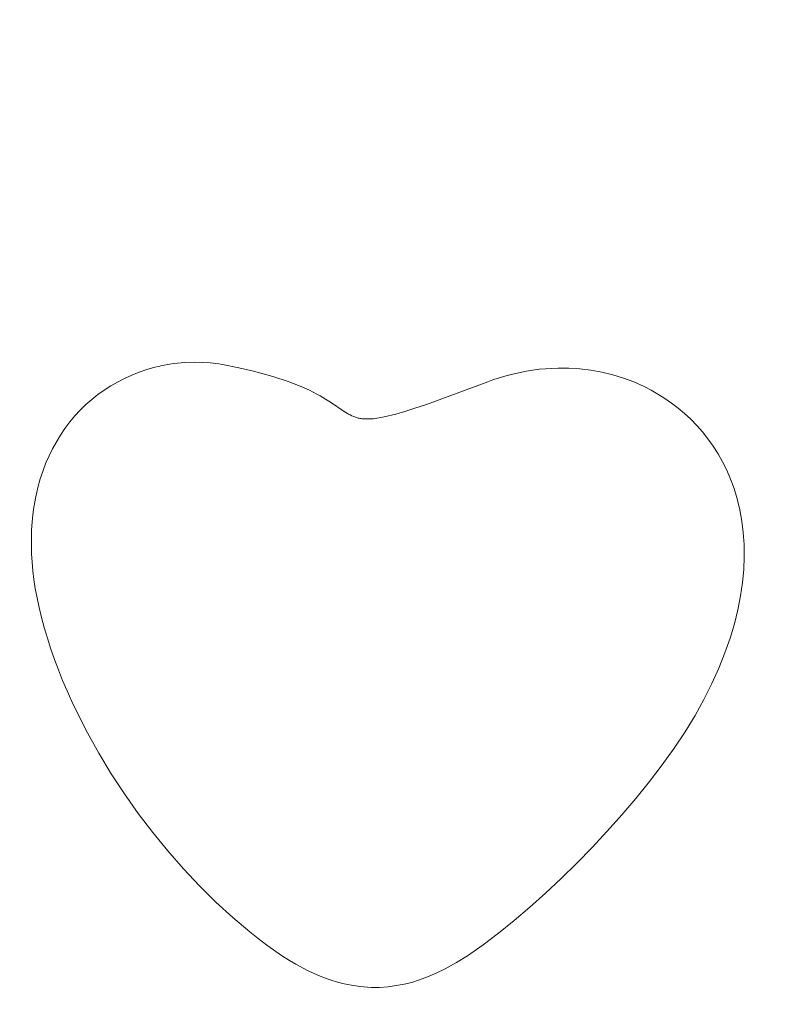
# Model space of a CAD drawing. Header units: millimetres. Extents: x -159 to 180, y -161 to 116.
# Tile 376 of 656: x -62.23 to -55.64, y 58.16 to 66.68. Entities that reach past the tile are written whole.
import ezdxf

# ---------------------------------------------------------------- set-up
doc = ezdxf.new("R2010")
doc.units = ezdxf.units.MM
doc.header["$MEASUREMENT"] = 0
doc.layers.add('Layer 1', color=7, linetype='Continuous')

msp = doc.modelspace()

# ---------------------------------------------------------------- linework, layer by layer
at = {"layer": 'Layer 1', "color": 18, "lineweight": 9}
for points, knots in [([(-158.5852, -104.074), (-158.5852, -104.074), (179.5952, -104.074), (179.5952, -104.074), (179.5952, -104.074), (179.5952, -104.074), (179.5952, 115.719), (179.5952, 115.719), (179.5952, 115.719), (179.5952, 115.719), (-158.5852, 115.719), (-158.5852, 115.719), (-158.5852, 115.719), (-158.5852, 115.719), (-158.5852, -104.074), (-158.5852, -104.074)], [0, 0, 0, 0, 0.2, 0.2, 0.2, 0.2, 0.4, 0.4, 0.4, 0.4, 0.6, 0.6, 0.6, 0.6, 1, 1, 1, 1]), ([(-53.028, 102.6565), (-53.028, 102.6565), (-53.028, 107.425), (-53.028, 107.425), (-53.028, 107.425), (-53.028, 107.425), (-57.7969, 107.425), (-57.7969, 107.425), (-57.7969, 107.425), (-57.7969, 107.425), (-57.7969, 110.425), (-57.7969, 110.425), (-57.7969, 110.425), (-57.7969, 110.425), (-65.7565, 110.425), (-65.7565, 110.425), (-65.7565, 110.425), (-65.7565, 110.425), (-65.7565, 107.425), (-65.7565, 107.425), (-65.7565, 107.425), (-65.7565, 107.425), (-73.4619, 107.425), (-73.4619, 107.425), (-73.4619, 107.425), (-73.4619, 107.425), (-73.4619, 110.425), (-73.4619, 110.425), (-73.4619, 110.425), (-73.4619, 110.425), (-81.4214, 110.425), (-81.4214, 110.425), (-81.4214, 110.425), (-81.4214, 110.425), (-81.4214, 107.425), (-81.4214, 107.425), (-81.4214, 107.425), (-81.4214, 107.425), (-89.1268, 107.425), (-89.1268, 107.425), (-89.1268, 107.425), (-89.1268, 107.425), (-89.1268, 110.425), (-89.1268, 110.425), (-89.1268, 110.425), (-89.1268, 110.425), (-97.0863, 110.425), (-97.0863, 110.425), (-97.0863, 110.425), (-97.0863, 110.425), (-97.0863, 107.425), (-97.0863, 107.425), (-97.0863, 107.425), (-97.0863, 107.425), (-104.7918, 107.425), (-104.7918, 107.425), (-104.7918, 107.425), (-104.7918, 107.425), (-104.7918, 110.425), (-104.7918, 110.425), (-104.7918, 110.425), (-104.7918, 110.425), (-112.7512, 110.425), (-112.7512, 110.425), (-112.7512, 110.425), (-112.7512, 110.425), (-112.7512, 107.425), (-112.7512, 107.425), (-112.7512, 107.425), (-112.7512, 107.425), (-120.4567, 107.425), (-120.4567, 107.425), (-120.4567, 107.425), (-120.4567, 107.425), (-120.4567, 110.425), (-120.4567, 110.425), (-120.4567, 110.425), (-120.4567, 110.425), (-128.4161, 110.425), (-128.4161, 110.425), (-128.4161, 110.425), (-128.4161, 110.425), (-128.4161, 107.425), (-128.4161, 107.425), (-128.4161, 107.425), (-128.4161, 107.425), (-136.1216, 107.425), (-136.1216, 107.425), (-136.1216, 107.425), (-136.1216, 107.425), (-136.1216, 110.425), (-136.1216, 110.425), (-136.1216, 110.425), (-136.1216, 110.425), (-144.0811, 110.425), (-144.0811, 110.425), (-144.0811, 110.425), (-144.0811, 110.425), (-144.0811, 107.425), (-144.0811, 107.425), (-144.0811, 107.425), (-144.0811, 107.425), (-148.85, 107.425), (-148.85, 107.425), (-148.85, 107.425), (-148.85, 107.425), (-148.85, 102.6565), (-148.85, 102.6565), (-148.85, 102.6565), (-148.85, 102.6565), (-151.85, 102.6565), (-151.85, 102.6565), (-151.85, 102.6565), (-151.85, 102.6565), (-151.85, 94.6965), (-151.85, 94.6965), (-151.85, 94.6965), (-151.85, 94.6965), (-148.85, 94.6965), (-148.85, 94.6965), (-148.85, 94.6965), (-148.85, 94.6965), (-148.85, 86.9914), (-148.85, 86.9914), (-148.85, 86.9914), (-148.85, 86.9914), (-151.85, 86.9914), (-151.85, 86.9914), (-151.85, 86.9914), (-151.85, 86.9914), (-151.85, 79.0315), (-151.85, 79.0315), (-151.85, 79.0315), (-151.85, 79.0315), (-148.85, 79.0315), (-148.85, 79.0315), (-148.85, 79.0315), (-148.85, 79.0315), (-148.85, 71.3264), (-148.85, 71.3264), (-148.85, 71.3264), (-148.85, 71.3264), (-151.85, 71.3264), (-151.85, 71.3264), (-151.85, 71.3264), (-151.85, 71.3264), (-151.85, 63.3664), (-151.85, 63.3664), (-151.85, 63.3664), (-151.85, 63.3664), (-148.85, 63.3664), (-148.85, 63.3664), (-148.85, 63.3664), (-148.85, 63.3664), (-148.85, 55.6614), (-148.85, 55.6614), (-148.85, 55.6614), (-148.85, 55.6614), (-151.85, 55.6614), (-151.85, 55.6614), (-151.85, 55.6614), (-151.85, 55.6614), (-151.85, 47.7024), (-151.85, 47.7024), (-151.85, 47.7024), (-151.85, 47.7024), (-148.85, 47.7024), (-148.85, 47.7024), (-148.85, 47.7024), (-148.85, 47.7024), (-148.85, 39.9963), (-148.85, 39.9963), (-148.85, 39.9963), (-148.85, 39.9963), (-151.85, 39.9963), (-151.85, 39.9963), (-151.85, 39.9963), (-151.85, 39.9963), (-151.85, 32.0364), (-151.85, 32.0364), (-151.85, 32.0364), (-151.85, 32.0364), (-148.85, 32.0364), (-148.85, 32.0364), (-148.85, 32.0364), (-148.85, 32.0364), (-148.85, 24.3313), (-148.85, 24.3313), (-148.85, 24.3313), (-148.85, 24.3313), (-151.85, 24.3313), (-151.85, 24.3313), (-151.85, 24.3313), (-151.85, 24.3313), (-151.85, 16.3723), (-151.85, 16.3723), (-151.85, 16.3723), (-151.85, 16.3723), (-148.85, 16.3723), (-148.85, 16.3723), (-148.85, 16.3723), (-148.85, 16.3723), (-148.85, 11.6028), (-148.85, 11.6028), (-148.85, 11.6028), (-148.85, 11.6028), (-144.0811, 11.6028), (-144.0811, 11.6028), (-144.0811, 11.6028), (-144.0811, 11.6028), (-144.0811, 8.6028), (-144.0811, 8.6028), (-144.0811, 8.6028), (-144.0811, 8.6028), (-136.1216, 8.6028), (-136.1216, 8.6028), (-136.1216, 8.6028), (-136.1216, 8.6028), (-136.1216, 11.6028), (-136.1216, 11.6028), (-136.1216, 11.6028), (-136.1216, 11.6028), (-128.4161, 11.6028), (-128.4161, 11.6028), (-128.4161, 11.6028), (-128.4161, 11.6028), (-128.4161, 8.6028), (-128.4161, 8.6028), (-128.4161, 8.6028), (-128.4161, 8.6028), (-120.4567, 8.6028), (-120.4567, 8.6028), (-120.4567, 8.6028), (-120.4567, 8.6028), (-120.4567, 11.6028), (-120.4567, 11.6028), (-120.4567, 11.6028), (-120.4567, 11.6028), (-112.7512, 11.6028), (-112.7512, 11.6028), (-112.7512, 11.6028), (-112.7512, 11.6028), (-112.7512, 8.6028), (-112.7512, 8.6028), (-112.7512, 8.6028), (-112.7512, 8.6028), (-104.7918, 8.6028), (-104.7918, 8.6028), (-104.7918, 8.6028), (-104.7918, 8.6028), (-104.7918, 11.6028), (-104.7918, 11.6028), (-104.7918, 11.6028), (-104.7918, 11.6028), (-97.0863, 11.6028), (-97.0863, 11.6028), (-97.0863, 11.6028), (-97.0863, 11.6028), (-97.0863, 8.6028), (-97.0863, 8.6028), (-97.0863, 8.6028), (-97.0863, 8.6028), (-89.1268, 8.6028), (-89.1268, 8.6028), (-89.1268, 8.6028), (-89.1268, 8.6028), (-89.1268, 11.6028), (-89.1268, 11.6028), (-89.1268, 11.6028), (-89.1268, 11.6028), (-81.4214, 11.6028), (-81.4214, 11.6028), (-81.4214, 11.6028), (-81.4214, 11.6028), (-81.4214, 8.6028), (-81.4214, 8.6028), (-81.4214, 8.6028), (-81.4214, 8.6028), (-73.4619, 8.6028), (-73.4619, 8.6028), (-73.4619, 8.6028), (-73.4619, 8.6028), (-73.4619, 11.6028), (-73.4619, 11.6028), (-73.4619, 11.6028), (-73.4619, 11.6028), (-65.7565, 11.6028), (-65.7565, 11.6028), (-65.7565, 11.6028), (-65.7565, 11.6028), (-65.7565, 8.6028), (-65.7565, 8.6028), (-65.7565, 8.6028), (-65.7565, 8.6028), (-57.7969, 8.6028), (-57.7969, 8.6028), (-57.7969, 8.6028), (-57.7969, 8.6028), (-57.7969, 11.6028), (-57.7969, 11.6028), (-57.7969, 11.6028), (-57.7969, 11.6028), (-53.028, 11.6028), (-53.028, 11.6028), (-53.028, 11.6028), (-53.028, 11.6028), (-53.028, 16.3723), (-53.028, 16.3723), (-53.028, 16.3723), (-53.028, 16.3723), (-50.028, 16.3723), (-50.028, 16.3723), (-50.028, 16.3723), (-50.028, 16.3723), (-50.028, 24.3313), (-50.028, 24.3313), (-50.028, 24.3313), (-50.028, 24.3313), (-53.028, 24.3313), (-53.028, 24.3313), (-53.028, 24.3313), (-53.028, 24.3313), (-53.028, 32.0364), (-53.028, 32.0364), (-53.028, 32.0364), (-53.028, 32.0364), (-50.028, 32.0364), (-50.028, 32.0364), (-50.028, 32.0364), (-50.028, 32.0364), (-50.028, 39.9963), (-50.028, 39.9963), (-50.028, 39.9963), (-50.028, 39.9963), (-53.028, 39.9963), (-53.028, 39.9963), (-53.028, 39.9963), (-53.028, 39.9963), (-53.028, 47.7024), (-53.028, 47.7024), (-53.028, 47.7024), (-53.028, 47.7024), (-50.028, 47.7024), (-50.028, 47.7024), (-50.028, 47.7024), (-50.028, 47.7024), (-50.028, 55.6614), (-50.028, 55.6614), (-50.028, 55.6614), (-50.028, 55.6614), (-53.028, 55.6614), (-53.028, 55.6614), (-53.028, 55.6614), (-53.028, 55.6614), (-53.028, 63.3664), (-53.028, 63.3664), (-53.028, 63.3664), (-53.028, 63.3664), (-50.028, 63.3664), (-50.028, 63.3664), (-50.028, 63.3664), (-50.028, 63.3664), (-50.028, 71.3264), (-50.028, 71.3264), (-50.028, 71.3264), (-50.028, 71.3264), (-53.028, 71.3264), (-53.028, 71.3264), (-53.028, 71.3264), (-53.028, 71.3264), (-53.028, 79.0315), (-53.028, 79.0315), (-53.028, 79.0315), (-53.028, 79.0315), (-50.028, 79.0315), (-50.028, 79.0315), (-50.028, 79.0315), (-50.028, 79.0315), (-50.028, 86.9914), (-50.028, 86.9914), (-50.028, 86.9914), (-50.028, 86.9914), (-53.028, 86.9914), (-53.028, 86.9914), (-53.028, 86.9914), (-53.028, 86.9914), (-53.028, 94.6965), (-53.028, 94.6965), (-53.028, 94.6965), (-53.028, 94.6965), (-50.028, 94.6965), (-50.028, 94.6965), (-50.028, 94.6965), (-50.028, 94.6965), (-50.028, 102.6565), (-50.028, 102.6565), (-50.028, 102.6565), (-50.028, 102.6565), (-53.028, 102.6565), (-53.028, 102.6565)], [0, 0, 0, 0, 0.009901, 0.009901, 0.009901, 0.009901, 0.019802, 0.019802, 0.019802, 0.019802, 0.029703, 0.029703, 0.029703, 0.029703, 0.039604, 0.039604, 0.039604, 0.039604, 0.049505, 0.049505, 0.049505, 0.049505, 0.059406, 0.059406, 0.059406, 0.059406, 0.069307, 0.069307, 0.069307, 0.069307, 0.079208, 0.079208, 0.079208, 0.079208, 0.089109, 0.089109, 0.089109, 0.089109, 0.09901, 0.09901, 0.09901, 0.09901, 0.108911, 0.108911, 0.108911, 0.108911, 0.118812, 0.118812, 0.118812, 0.118812, 0.128713, 0.128713, 0.128713, 0.128713, 0.138614, 0.138614, 0.138614, 0.138614, 0.148515, 0.148515, 0.148515, 0.148515, 0.158416, 0.158416, 0.158416, 0.158416, 0.168317, 0.168317, 0.168317, 0.168317, 0.178218, 0.178218, 0.178218, 0.178218, 0.188119, 0.188119, 0.188119, 0.188119, 0.19802, 0.19802, 0.19802, 0.19802, 0.207921, 0.207921, 0.207921, 0.207921, 0.217822, 0.217822, 0.217822, 0.217822, 0.227723, 0.227723, 0.227723, 0.227723, 0.237624, 0.237624, 0.237624, 0.237624, 0.247525, 0.247525, 0.247525, 0.247525, 0.257426, 0.257426, 0.257426, 0.257426, 0.267327, 0.267327, 0.267327, 0.267327, 0.277228, 0.277228, 0.277228, 0.277228, 0.287129, 0.287129, 0.287129, 0.287129, 0.29703, 0.29703, 0.29703, 0.29703, 0.306931, 0.306931, 0.306931, 0.306931, 0.316832, 0.316832, 0.316832, 0.316832, 0.326733, 0.326733, 0.326733, 0.326733, 0.336634, 0.336634, 0.336634, 0.336634, 0.346535, 0.346535, 0.346535, 0.346535, 0.356436, 0.356436, 0.356436, 0.356436, 0.366337, 0.366337, 0.366337, 0.366337, 0.376238, 0.376238, 0.376238, 0.376238, 0.386139, 0.386139, 0.386139, 0.386139, 0.39604, 0.39604, 0.39604, 0.39604, 0.405941, 0.405941, 0.405941, 0.405941, 0.415842, 0.415842, 0.415842, 0.415842, 0.425743, 0.425743, 0.425743, 0.425743, 0.435644, 0.435644, 0.435644, 0.435644, 0.445545, 0.445545, 0.445545, 0.445545, 0.455446, 0.455446, 0.455446, 0.455446, 0.465347, 0.465347, 0.465347, 0.465347, 0.475248, 0.475248, 0.475248, 0.475248, 0.485149, 0.485149, 0.485149, 0.485149, 0.49505, 0.49505, 0.49505, 0.49505, 0.50495, 0.50495, 0.50495, 0.50495, 0.514851, 0.514851, 0.514851, 0.514851, 0.524752, 0.524752, 0.524752, 0.524752, 0.534653, 0.534653, 0.534653, 0.534653, 0.544554, 0.544554, 0.544554, 0.544554, 0.554455, 0.554455, 0.554455, 0.554455, 0.564356, 0.564356, 0.564356, 0.564356, 0.574257, 0.574257, 0.574257, 0.574257, 0.584158, 0.584158, 0.584158, 0.584158, 0.594059, 0.594059, 0.594059, 0.594059, 0.60396, 0.60396, 0.60396, 0.60396, 0.613861, 0.613861, 0.613861, 0.613861, 0.623762, 0.623762, 0.623762, 0.623762, 0.633663, 0.633663, 0.633663, 0.633663, 0.643564, 0.643564, 0.643564, 0.643564, 0.653465, 0.653465, 0.653465, 0.653465, 0.663366, 0.663366, 0.663366, 0.663366, 0.673267, 0.673267, 0.673267, 0.673267, 0.683168, 0.683168, 0.683168, 0.683168, 0.693069, 0.693069, 0.693069, 0.693069, 0.70297, 0.70297, 0.70297, 0.70297, 0.712871, 0.712871, 0.712871, 0.712871, 0.722772, 0.722772, 0.722772, 0.722772, 0.732673, 0.732673, 0.732673, 0.732673, 0.742574, 0.742574, 0.742574, 0.742574, 0.752475, 0.752475, 0.752475, 0.752475, 0.762376, 0.762376, 0.762376, 0.762376, 0.772277, 0.772277, 0.772277, 0.772277, 0.782178, 0.782178, 0.782178, 0.782178, 0.792079, 0.792079, 0.792079, 0.792079, 0.80198, 0.80198, 0.80198, 0.80198, 0.811881, 0.811881, 0.811881, 0.811881, 0.821782, 0.821782, 0.821782, 0.821782, 0.831683, 0.831683, 0.831683, 0.831683, 0.841584, 0.841584, 0.841584, 0.841584, 0.851485, 0.851485, 0.851485, 0.851485, 0.861386, 0.861386, 0.861386, 0.861386, 0.871287, 0.871287, 0.871287, 0.871287, 0.881188, 0.881188, 0.881188, 0.881188, 0.891089, 0.891089, 0.891089, 0.891089, 0.90099, 0.90099, 0.90099, 0.90099, 0.910891, 0.910891, 0.910891, 0.910891, 0.920792, 0.920792, 0.920792, 0.920792, 0.930693, 0.930693, 0.930693, 0.930693, 0.940594, 0.940594, 0.940594, 0.940594, 0.950495, 0.950495, 0.950495, 0.950495, 0.960396, 0.960396, 0.960396, 0.960396, 0.970297, 0.970297, 0.970297, 0.970297, 0.980198, 0.980198, 0.980198, 0.980198, 1, 1, 1, 1]), ([(-62.1085, 62.4602), (-62.1085, 62.4602), (-62.1165, 62.3957), (-62.1165, 62.3957), (-62.1165, 62.3957), (-62.1165, 62.3957), (-62.1227, 62.3303), (-62.1227, 62.3303), (-62.1227, 62.3303), (-62.1227, 62.3303), (-62.127, 62.2638), (-62.127, 62.2638), (-62.127, 62.2638), (-62.127, 62.2638), (-62.1294, 62.1961), (-62.1294, 62.1961), (-62.1294, 62.1961), (-62.1294, 62.1961), (-62.1296, 62.1271), (-62.1296, 62.1271), (-62.1296, 62.1271), (-62.1296, 62.1271), (-62.1276, 62.0565), (-62.1276, 62.0565), (-62.1276, 62.0565), (-62.1276, 62.0565), (-62.1232, 61.9843), (-62.1232, 61.9843), (-62.1232, 61.9843), (-62.1232, 61.9843), (-62.1164, 61.9102), (-62.1164, 61.9102), (-62.1164, 61.9102), (-62.1164, 61.9102), (-62.1071, 61.8341), (-62.1071, 61.8341), (-62.1071, 61.8341), (-62.1071, 61.8341), (-62.0951, 61.7559), (-62.0951, 61.7559), (-62.0951, 61.7559), (-62.0951, 61.7559), (-62.0803, 61.6753), (-62.0803, 61.6753), (-62.0803, 61.6753), (-62.0803, 61.6753), (-62.0626, 61.5924), (-62.0626, 61.5924), (-62.0626, 61.5924), (-62.0626, 61.5924), (-62.0419, 61.5067), (-62.0419, 61.5067), (-62.0419, 61.5067), (-62.0419, 61.5067), (-62.018, 61.4184), (-62.018, 61.4184), (-62.018, 61.4184), (-62.018, 61.4184), (-61.991, 61.3271), (-61.991, 61.3271), (-61.991, 61.3271), (-61.991, 61.3271), (-61.9606, 61.2327), (-61.9606, 61.2327), (-61.9606, 61.2327), (-61.9606, 61.2327), (-61.9292, 61.1423), (-61.9292, 61.1423), (-61.9292, 61.1423), (-61.9292, 61.1423), (-61.8953, 61.0517), (-61.8953, 61.0517), (-61.8953, 61.0517), (-61.8953, 61.0517), (-61.8591, 60.961), (-61.8591, 60.961), (-61.8591, 60.961), (-61.8591, 60.961), (-61.8205, 60.8703), (-61.8205, 60.8703), (-61.8205, 60.8703), (-61.8205, 60.8703), (-61.7798, 60.7796), (-61.7798, 60.7796), (-61.7798, 60.7796), (-61.7798, 60.7796), (-61.7368, 60.689), (-61.7368, 60.689), (-61.7368, 60.689), (-61.7368, 60.689), (-61.6448, 60.5086), (-61.6448, 60.5086), (-61.6448, 60.5086), (-61.6448, 60.5086), (-61.5449, 60.3299), (-61.5449, 60.3299), (-61.5449, 60.3299), (-61.5449, 60.3299), (-61.4378, 60.1534), (-61.4378, 60.1534), (-61.4378, 60.1534), (-61.4378, 60.1534), (-61.324, 59.9799), (-61.324, 59.9799), (-61.324, 59.9799), (-61.324, 59.9799), (-61.2041, 59.8101), (-61.2041, 59.8101), (-61.2041, 59.8101), (-61.2041, 59.8101), (-61.0785, 59.6447), (-61.0785, 59.6447), (-61.0785, 59.6447), (-61.0785, 59.6447), (-60.9479, 59.4844), (-60.9479, 59.4844), (-60.9479, 59.4844), (-60.9479, 59.4844), (-60.8129, 59.33), (-60.8129, 59.33), (-60.8129, 59.33), (-60.8129, 59.33), (-60.6739, 59.1821), (-60.6739, 59.1821), (-60.6739, 59.1821), (-60.6739, 59.1821), (-60.5316, 59.0414), (-60.5316, 59.0414), (-60.5316, 59.0414), (-60.5316, 59.0414), (-60.3864, 58.9086), (-60.3864, 58.9086), (-60.3864, 58.9086), (-60.3864, 58.9086), (-60.239, 58.7845), (-60.239, 58.7845), (-60.239, 58.7845), (-60.239, 58.7845), (-60.1646, 58.7259), (-60.1646, 58.7259), (-60.1646, 58.7259), (-60.1646, 58.7259), (-60.0899, 58.6697), (-60.0899, 58.6697), (-60.0899, 58.6697), (-60.0899, 58.6697), (-59.9535, 58.5741), (-59.9535, 58.5741), (-59.9535, 58.5741), (-59.9535, 58.5741), (-59.8943, 58.536), (-59.8943, 58.536), (-59.8943, 58.536), (-59.8943, 58.536), (-59.8395, 58.5033), (-59.8395, 58.5033), (-59.8395, 58.5033), (-59.8395, 58.5033), (-59.7391, 58.4502), (-59.7391, 58.4502), (-59.7391, 58.4502), (-59.7391, 58.4502), (-59.6434, 58.4075), (-59.6434, 58.4075), (-59.6434, 58.4075), (-59.6434, 58.4075), (-59.6063, 58.3918), (-59.6063, 58.3918), (-59.6063, 58.3918), (-59.6063, 58.3918), (-59.5695, 58.3782), (-59.5695, 58.3782), (-59.5695, 58.3782), (-59.5695, 58.3782), (-59.5328, 58.3664), (-59.5328, 58.3664), (-59.5328, 58.3664), (-59.5328, 58.3664), (-59.4795, 58.3502), (-59.4795, 58.3502), (-59.4795, 58.3502), (-59.4795, 58.3502), (-59.4214, 58.3351), (-59.4214, 58.3351), (-59.4214, 58.3351), (-59.4214, 58.3351), (-59.3572, 58.322), (-59.3572, 58.322), (-59.3572, 58.322), (-59.3572, 58.322), (-59.2856, 58.3118), (-59.2856, 58.3118), (-59.2856, 58.3118), (-59.2856, 58.3118), (-59.2515, 58.3079), (-59.2515, 58.3079), (-59.2515, 58.3079), (-59.2515, 58.3079), (-59.2175, 58.3049), (-59.2175, 58.3049), (-59.2175, 58.3049), (-59.2175, 58.3049), (-59.184, 58.3039), (-59.184, 58.3039), (-59.184, 58.3039), (-59.184, 58.3039), (-59.1174, 58.3039), (-59.1174, 58.3039), (-59.1174, 58.3039), (-59.1174, 58.3039), (-59.041, 58.3099), (-59.041, 58.3099), (-59.041, 58.3099), (-59.041, 58.3099), (-58.9697, 58.3187), (-58.9697, 58.3187), (-58.9697, 58.3187), (-58.9697, 58.3187), (-58.9016, 58.3309), (-58.9016, 58.3309), (-58.9016, 58.3309), (-58.9016, 58.3309), (-58.835, 58.3472), (-58.835, 58.3472), (-58.835, 58.3472), (-58.835, 58.3472), (-58.7679, 58.368), (-58.7679, 58.368), (-58.7679, 58.368), (-58.7679, 58.368), (-58.6984, 58.3942), (-58.6984, 58.3942), (-58.6984, 58.3942), (-58.6984, 58.3942), (-58.6248, 58.4262), (-58.6248, 58.4262), (-58.6248, 58.4262), (-58.6248, 58.4262), (-58.5451, 58.4646), (-58.5451, 58.4646), (-58.5451, 58.4646), (-58.5451, 58.4646), (-58.4473, 58.5187), (-58.4473, 58.5187), (-58.4473, 58.5187), (-58.4473, 58.5187), (-58.3533, 58.5778), (-58.3533, 58.5778), (-58.3533, 58.5778), (-58.3533, 58.5778), (-58.2179, 58.6721), (-58.2179, 58.6721), (-58.2179, 58.6721), (-58.2179, 58.6721), (-58.0853, 58.773), (-58.0853, 58.773), (-58.0853, 58.773), (-58.0853, 58.773), (-57.9504, 58.8816), (-57.9504, 58.8816), (-57.9504, 58.8816), (-57.9504, 58.8816), (-57.8142, 58.9973), (-57.8142, 58.9973), (-57.8142, 58.9973), (-57.8142, 58.9973), (-57.6775, 59.1192), (-57.6775, 59.1192), (-57.6775, 59.1192), (-57.6775, 59.1192), (-57.5412, 59.2467), (-57.5412, 59.2467), (-57.5412, 59.2467), (-57.5412, 59.2467), (-57.4061, 59.3789), (-57.4061, 59.3789), (-57.4061, 59.3789), (-57.4061, 59.3789), (-57.2729, 59.5151), (-57.2729, 59.5151), (-57.2729, 59.5151), (-57.2729, 59.5151), (-57.1427, 59.6546), (-57.1427, 59.6546), (-57.1427, 59.6546), (-57.1427, 59.6546), (-57.0162, 59.7966), (-57.0162, 59.7966), (-57.0162, 59.7966), (-57.0162, 59.7966), (-56.8943, 59.9402), (-56.8943, 59.9402), (-56.8943, 59.9402), (-56.8943, 59.9402), (-56.7778, 60.0849), (-56.7778, 60.0849), (-56.7778, 60.0849), (-56.7778, 60.0849), (-56.6676, 60.2298), (-56.6676, 60.2298), (-56.6676, 60.2298), (-56.6676, 60.2298), (-56.5645, 60.3742), (-56.5645, 60.3742), (-56.5645, 60.3742), (-56.5645, 60.3742), (-56.4693, 60.5173), (-56.4693, 60.5173), (-56.4693, 60.5173), (-56.4693, 60.5173), (-56.383, 60.6584), (-56.383, 60.6584), (-56.383, 60.6584), (-56.383, 60.6584), (-56.3063, 60.7966), (-56.3063, 60.7966), (-56.3063, 60.7966), (-56.3063, 60.7966), (-56.2378, 60.9336), (-56.2378, 60.9336), (-56.2378, 60.9336), (-56.2378, 60.9336), (-56.1775, 61.0675), (-56.1775, 61.0675), (-56.1775, 61.0675), (-56.1775, 61.0675), (-56.1249, 61.1985), (-56.1249, 61.1985), (-56.1249, 61.1985), (-56.1249, 61.1985), (-56.0799, 61.3265), (-56.0799, 61.3265), (-56.0799, 61.3265), (-56.0799, 61.3265), (-56.0423, 61.4514), (-56.0423, 61.4514), (-56.0423, 61.4514), (-56.0423, 61.4514), (-56.0118, 61.5734), (-56.0118, 61.5734), (-56.0118, 61.5734), (-56.0118, 61.5734), (-55.9882, 61.6922), (-55.9882, 61.6922), (-55.9882, 61.6922), (-55.9882, 61.6922), (-55.9712, 61.8081), (-55.9712, 61.8081), (-55.9712, 61.8081), (-55.9712, 61.8081), (-55.9606, 61.9208), (-55.9606, 61.9208), (-55.9606, 61.9208), (-55.9606, 61.9208), (-55.9561, 62.0305), (-55.9561, 62.0305), (-55.9561, 62.0305), (-55.9561, 62.0305), (-55.9576, 62.1371), (-55.9576, 62.1371), (-55.9576, 62.1371), (-55.9576, 62.1371), (-55.9647, 62.2406), (-55.9647, 62.2406), (-55.9647, 62.2406), (-55.9647, 62.2406), (-55.9773, 62.341), (-55.9773, 62.341), (-55.9773, 62.341), (-55.9773, 62.341), (-55.9951, 62.4382), (-55.9951, 62.4382), (-55.9951, 62.4382), (-55.9951, 62.4382), (-56.0179, 62.5323), (-56.0179, 62.5323), (-56.0179, 62.5323), (-56.0179, 62.5323), (-56.0454, 62.6233), (-56.0454, 62.6233), (-56.0454, 62.6233), (-56.0454, 62.6233), (-56.0746, 62.7035), (-56.0746, 62.7035), (-56.0746, 62.7035), (-56.0746, 62.7035), (-56.1075, 62.7802), (-56.1075, 62.7802), (-56.1075, 62.7802), (-56.1075, 62.7802), (-56.1438, 62.8534), (-56.1438, 62.8534), (-56.1438, 62.8534), (-56.1438, 62.8534), (-56.1833, 62.9232), (-56.1833, 62.9232), (-56.1833, 62.9232), (-56.1833, 62.9232), (-56.2257, 62.9896), (-56.2257, 62.9896), (-56.2257, 62.9896), (-56.2257, 62.9896), (-56.2709, 63.0526), (-56.2709, 63.0526), (-56.2709, 63.0526), (-56.2709, 63.0526), (-56.3186, 63.1123), (-56.3186, 63.1123), (-56.3186, 63.1123), (-56.3186, 63.1123), (-56.3686, 63.1686), (-56.3686, 63.1686), (-56.3686, 63.1686), (-56.3686, 63.1686), (-56.4206, 63.2217), (-56.4206, 63.2217), (-56.4206, 63.2217), (-56.4206, 63.2217), (-56.4745, 63.2716), (-56.4745, 63.2716), (-56.4745, 63.2716), (-56.4745, 63.2716), (-56.5301, 63.3183), (-56.5301, 63.3183), (-56.5301, 63.3183), (-56.5301, 63.3183), (-56.587, 63.3618), (-56.587, 63.3618), (-56.587, 63.3618), (-56.587, 63.3618), (-56.645, 63.4022), (-56.645, 63.4022), (-56.645, 63.4022), (-56.645, 63.4022), (-56.704, 63.4396), (-56.704, 63.4396), (-56.704, 63.4396), (-56.704, 63.4396), (-56.7638, 63.4738), (-56.7638, 63.4738), (-56.7638, 63.4738), (-56.7638, 63.4738), (-56.824, 63.5051), (-56.824, 63.5051), (-56.824, 63.5051), (-56.824, 63.5051), (-56.9117, 63.5446), (-56.9117, 63.5446), (-56.9117, 63.5446), (-56.9117, 63.5446), (-57.0027, 63.5784), (-57.0027, 63.5784), (-57.0027, 63.5784), (-57.0027, 63.5784), (-57.096, 63.6067), (-57.096, 63.6067), (-57.096, 63.6067), (-57.096, 63.6067), (-57.1909, 63.6294), (-57.1909, 63.6294), (-57.1909, 63.6294), (-57.1909, 63.6294), (-57.2863, 63.6465), (-57.2863, 63.6465), (-57.2863, 63.6465), (-57.2863, 63.6465), (-57.3813, 63.6581), (-57.3813, 63.6581), (-57.3813, 63.6581), (-57.3813, 63.6581), (-57.4751, 63.6642), (-57.4751, 63.6642), (-57.4751, 63.6642), (-57.4751, 63.6642), (-57.5667, 63.6648), (-57.5667, 63.6648), (-57.5667, 63.6648), (-57.5667, 63.6648), (-57.6767, 63.6596), (-57.6767, 63.6596), (-57.6767, 63.6596), (-57.6767, 63.6596), (-57.7311, 63.6546), (-57.7311, 63.6546), (-57.7311, 63.6546), (-57.7311, 63.6546), (-57.7868, 63.6474), (-57.7868, 63.6474), (-57.7868, 63.6474), (-57.7868, 63.6474), (-57.8452, 63.6376), (-57.8452, 63.6376), (-57.8452, 63.6376), (-57.8452, 63.6376), (-57.9077, 63.6249), (-57.9077, 63.6249), (-57.9077, 63.6249), (-57.9077, 63.6249), (-57.9755, 63.6089), (-57.9755, 63.6089), (-57.9755, 63.6089), (-57.9755, 63.6089), (-58.0499, 63.5891), (-58.0499, 63.5891), (-58.0499, 63.5891), (-58.0499, 63.5891), (-58.1342, 63.5618), (-58.1342, 63.5618), (-58.1342, 63.5618), (-58.1342, 63.5618), (-58.1762, 63.5461), (-58.1762, 63.5461), (-58.1762, 63.5461), (-58.1762, 63.5461), (-58.7083, 63.3508), (-58.7083, 63.3508), (-58.7083, 63.3508), (-58.7083, 63.3508), (-58.808, 63.3176), (-58.808, 63.3176), (-58.808, 63.3176), (-58.808, 63.3176), (-58.8965, 63.2893), (-58.8965, 63.2893), (-58.8965, 63.2893), (-58.8965, 63.2893), (-58.9745, 63.2668), (-58.9745, 63.2668), (-58.9745, 63.2668), (-58.9745, 63.2668), (-59.0746, 63.2423), (-59.0746, 63.2423), (-59.0746, 63.2423), (-59.0746, 63.2423), (-59.1178, 63.2342), (-59.1178, 63.2342), (-59.1178, 63.2342), (-59.1178, 63.2342), (-59.1569, 63.2287), (-59.1569, 63.2287), (-59.1569, 63.2287), (-59.1569, 63.2287), (-59.1691, 63.2268), (-59.1691, 63.2268), (-59.1691, 63.2268), (-59.1691, 63.2268), (-59.1809, 63.2258), (-59.1809, 63.2258), (-59.1809, 63.2258), (-59.1809, 63.2258), (-59.1924, 63.2258), (-59.1924, 63.2258), (-59.1924, 63.2258), (-59.1924, 63.2258), (-59.2035, 63.2248), (-59.2035, 63.2248), (-59.2035, 63.2248), (-59.2035, 63.2248), (-59.2449, 63.2248), (-59.2449, 63.2248), (-59.2449, 63.2248), (-59.2449, 63.2248), (-59.2545, 63.2258), (-59.2545, 63.2258), (-59.2545, 63.2258), (-59.2545, 63.2258), (-59.2638, 63.2268), (-59.2638, 63.2268), (-59.2638, 63.2268), (-59.2638, 63.2268), (-59.273, 63.2278), (-59.273, 63.2278), (-59.273, 63.2278), (-59.273, 63.2278), (-59.2819, 63.2297), (-59.2819, 63.2297), (-59.2819, 63.2297), (-59.2819, 63.2297), (-59.2905, 63.2307), (-59.2905, 63.2307), (-59.2905, 63.2307), (-59.2905, 63.2307), (-59.2991, 63.2327), (-59.2991, 63.2327), (-59.2991, 63.2327), (-59.2991, 63.2327), (-59.3074, 63.2346), (-59.3074, 63.2346), (-59.3074, 63.2346), (-59.3074, 63.2346), (-59.3154, 63.2375), (-59.3154, 63.2375), (-59.3154, 63.2375), (-59.3154, 63.2375), (-59.3235, 63.2395), (-59.3235, 63.2395), (-59.3235, 63.2395), (-59.3235, 63.2395), (-59.3391, 63.2454), (-59.3391, 63.2454), (-59.3391, 63.2454), (-59.3391, 63.2454), (-59.3543, 63.2512), (-59.3543, 63.2512), (-59.3543, 63.2512), (-59.3543, 63.2512), (-59.3691, 63.259), (-59.3691, 63.259), (-59.3691, 63.259), (-59.3691, 63.259), (-59.3765, 63.2629), (-59.3765, 63.2629), (-59.3765, 63.2629), (-59.3765, 63.2629), (-59.3839, 63.2668), (-59.3839, 63.2668), (-59.3839, 63.2668), (-59.3839, 63.2668), (-59.3912, 63.2707), (-59.3912, 63.2707), (-59.3912, 63.2707), (-59.3912, 63.2707), (-59.406, 63.2795), (-59.406, 63.2795), (-59.406, 63.2795), (-59.406, 63.2795), (-59.4209, 63.2893), (-59.4209, 63.2893), (-59.4209, 63.2893), (-59.4209, 63.2893), (-59.5396, 63.3704), (-59.5396, 63.3704), (-59.5396, 63.3704), (-59.5396, 63.3704), (-59.5819, 63.3967), (-59.5819, 63.3967), (-59.5819, 63.3967), (-59.5819, 63.3967), (-59.6052, 63.4114), (-59.6052, 63.4114), (-59.6052, 63.4114), (-59.6052, 63.4114), (-59.6299, 63.425), (-59.6299, 63.425), (-59.6299, 63.425), (-59.6299, 63.425), (-59.6563, 63.4397), (-59.6563, 63.4397), (-59.6563, 63.4397), (-59.6563, 63.4397), (-59.7215, 63.4728), (-59.7215, 63.4728), (-59.7215, 63.4728), (-59.7215, 63.4728), (-59.8023, 63.5095), (-59.8023, 63.5095), (-59.8023, 63.5095), (-59.8023, 63.5095), (-59.9053, 63.5494), (-59.9053, 63.5494), (-59.9053, 63.5494), (-59.9053, 63.5494), (-60.0372, 63.592), (-60.0372, 63.592), (-60.0372, 63.592), (-60.0372, 63.592), (-60.0898, 63.6077), (-60.0898, 63.6077), (-60.0898, 63.6077), (-60.0898, 63.6077), (-60.2046, 63.637), (-60.2046, 63.637), (-60.2046, 63.637), (-60.2046, 63.637), (-60.3328, 63.6662), (-60.3328, 63.6662), (-60.3328, 63.6662), (-60.3328, 63.6662), (-60.4755, 63.6946), (-60.4755, 63.6946), (-60.4755, 63.6946), (-60.4755, 63.6946), (-60.5072, 63.7004), (-60.5072, 63.7004), (-60.5072, 63.7004), (-60.5072, 63.7004), (-60.5811, 63.709), (-60.5811, 63.709), (-60.5811, 63.709), (-60.5811, 63.709), (-60.6478, 63.7144), (-60.6478, 63.7144), (-60.6478, 63.7144), (-60.6478, 63.7144), (-60.7172, 63.7161), (-60.7172, 63.7161), (-60.7172, 63.7161), (-60.7172, 63.7161), (-60.7993, 63.7131), (-60.7993, 63.7131), (-60.7993, 63.7131), (-60.7993, 63.7131), (-60.8322, 63.7112), (-60.8322, 63.7112), (-60.8322, 63.7112), (-60.8322, 63.7112), (-60.8649, 63.7082), (-60.8649, 63.7082), (-60.8649, 63.7082), (-60.8649, 63.7082), (-60.8976, 63.7043), (-60.8976, 63.7043), (-60.8976, 63.7043), (-60.8976, 63.7043), (-60.9303, 63.6995), (-60.9303, 63.6995), (-60.9303, 63.6995), (-60.9303, 63.6995), (-60.9955, 63.6877), (-60.9955, 63.6877), (-60.9955, 63.6877), (-60.9955, 63.6877), (-61.028, 63.6799), (-61.028, 63.6799), (-61.028, 63.6799), (-61.028, 63.6799), (-61.0603, 63.6721), (-61.0603, 63.6721), (-61.0603, 63.6721), (-61.0603, 63.6721), (-61.1286, 63.6519), (-61.1286, 63.6519), (-61.1286, 63.6519), (-61.1286, 63.6519), (-61.1951, 63.629), (-61.1951, 63.629), (-61.1951, 63.629), (-61.1951, 63.629), (-61.2598, 63.6034), (-61.2598, 63.6034), (-61.2598, 63.6034), (-61.2598, 63.6034), (-61.3225, 63.5752), (-61.3225, 63.5752), (-61.3225, 63.5752), (-61.3225, 63.5752), (-61.3834, 63.5443), (-61.3834, 63.5443), (-61.3834, 63.5443), (-61.3834, 63.5443), (-61.4422, 63.5107), (-61.4422, 63.5107), (-61.4422, 63.5107), (-61.4422, 63.5107), (-61.4991, 63.4744), (-61.4991, 63.4744), (-61.4991, 63.4744), (-61.4991, 63.4744), (-61.554, 63.4353), (-61.554, 63.4353), (-61.554, 63.4353), (-61.554, 63.4353), (-61.6068, 63.3935), (-61.6068, 63.3935), (-61.6068, 63.3935), (-61.6068, 63.3935), (-61.6575, 63.3489), (-61.6575, 63.3489), (-61.6575, 63.3489), (-61.6575, 63.3489), (-61.7061, 63.3015), (-61.7061, 63.3015), (-61.7061, 63.3015), (-61.7061, 63.3015), (-61.7525, 63.2512), (-61.7525, 63.2512), (-61.7525, 63.2512), (-61.7525, 63.2512), (-61.7967, 63.1982), (-61.7967, 63.1982), (-61.7967, 63.1982), (-61.7967, 63.1982), (-61.8387, 63.1422), (-61.8387, 63.1422), (-61.8387, 63.1422), (-61.8387, 63.1422), (-61.8784, 63.0834), (-61.8784, 63.0834), (-61.8784, 63.0834), (-61.8784, 63.0834), (-61.9158, 63.0217), (-61.9158, 63.0217), (-61.9158, 63.0217), (-61.9158, 63.0217), (-61.9466, 62.9655), (-61.9466, 62.9655), (-61.9466, 62.9655), (-61.9466, 62.9655), (-61.9757, 62.9066), (-61.9757, 62.9066), (-61.9757, 62.9066), (-61.9757, 62.9066), (-62.0031, 62.8443), (-62.0031, 62.8443), (-62.0031, 62.8443), (-62.0031, 62.8443), (-62.0285, 62.7781), (-62.0285, 62.7781), (-62.0285, 62.7781), (-62.0285, 62.7781), (-62.0518, 62.7072), (-62.0518, 62.7072), (-62.0518, 62.7072), (-62.0518, 62.7072), (-62.0731, 62.631), (-62.0731, 62.631), (-62.0731, 62.631), (-62.0731, 62.631), (-62.092, 62.5489), (-62.092, 62.5489), (-62.092, 62.5489), (-62.092, 62.5489), (-62.1085, 62.4602), (-62.1085, 62.4602)], [0, 0, 0, 0, 0.004831, 0.004831, 0.004831, 0.004831, 0.009662, 0.009662, 0.009662, 0.009662, 0.014493, 0.014493, 0.014493, 0.014493, 0.019324, 0.019324, 0.019324, 0.019324, 0.024155, 0.024155, 0.024155, 0.024155, 0.028986, 0.028986, 0.028986, 0.028986, 0.033816, 0.033816, 0.033816, 0.033816, 0.038647, 0.038647, 0.038647, 0.038647, 0.043478, 0.043478, 0.043478, 0.043478, 0.048309, 0.048309, 0.048309, 0.048309, 0.05314, 0.05314, 0.05314, 0.05314, 0.057971, 0.057971, 0.057971, 0.057971, 0.062802, 0.062802, 0.062802, 0.062802, 0.067633, 0.067633, 0.067633, 0.067633, 0.072464, 0.072464, 0.072464, 0.072464, 0.077295, 0.077295, 0.077295, 0.077295, 0.082126, 0.082126, 0.082126, 0.082126, 0.086957, 0.086957, 0.086957, 0.086957, 0.091787, 0.091787, 0.091787, 0.091787, 0.096618, 0.096618, 0.096618, 0.096618, 0.101449, 0.101449, 0.101449, 0.101449, 0.10628, 0.10628, 0.10628, 0.10628, 0.111111, 0.111111, 0.111111, 0.111111, 0.115942, 0.115942, 0.115942, 0.115942, 0.120773, 0.120773, 0.120773, 0.120773, 0.125604, 0.125604, 0.125604, 0.125604, 0.130435, 0.130435, 0.130435, 0.130435, 0.135266, 0.135266, 0.135266, 0.135266, 0.140097, 0.140097, 0.140097, 0.140097, 0.144928, 0.144928, 0.144928, 0.144928, 0.149758, 0.149758, 0.149758, 0.149758, 0.154589, 0.154589, 0.154589, 0.154589, 0.15942, 0.15942, 0.15942, 0.15942, 0.164251, 0.164251, 0.164251, 0.164251, 0.169082, 0.169082, 0.169082, 0.169082, 0.173913, 0.173913, 0.173913, 0.173913, 0.178744, 0.178744, 0.178744, 0.178744, 0.183575, 0.183575, 0.183575, 0.183575, 0.188406, 0.188406, 0.188406, 0.188406, 0.193237, 0.193237, 0.193237, 0.193237, 0.198068, 0.198068, 0.198068, 0.198068, 0.202899, 0.202899, 0.202899, 0.202899, 0.207729, 0.207729, 0.207729, 0.207729, 0.21256, 0.21256, 0.21256, 0.21256, 0.217391, 0.217391, 0.217391, 0.217391, 0.222222, 0.222222, 0.222222, 0.222222, 0.227053, 0.227053, 0.227053, 0.227053, 0.231884, 0.231884, 0.231884, 0.231884, 0.236715, 0.236715, 0.236715, 0.236715, 0.241546, 0.241546, 0.241546, 0.241546, 0.246377, 0.246377, 0.246377, 0.246377, 0.251208, 0.251208, 0.251208, 0.251208, 0.256039, 0.256039, 0.256039, 0.256039, 0.26087, 0.26087, 0.26087, 0.26087, 0.2657, 0.2657, 0.2657, 0.2657, 0.270531, 0.270531, 0.270531, 0.270531, 0.275362, 0.275362, 0.275362, 0.275362, 0.280193, 0.280193, 0.280193, 0.280193, 0.285024, 0.285024, 0.285024, 0.285024, 0.289855, 0.289855, 0.289855, 0.289855, 0.294686, 0.294686, 0.294686, 0.294686, 0.299517, 0.299517, 0.299517, 0.299517, 0.304348, 0.304348, 0.304348, 0.304348, 0.309179, 0.309179, 0.309179, 0.309179, 0.31401, 0.31401, 0.31401, 0.31401, 0.318841, 0.318841, 0.318841, 0.318841, 0.323671, 0.323671, 0.323671, 0.323671, 0.328502, 0.328502, 0.328502, 0.328502, 0.333333, 0.333333, 0.333333, 0.333333, 0.338164, 0.338164, 0.338164, 0.338164, 0.342995, 0.342995, 0.342995, 0.342995, 0.347826, 0.347826, 0.347826, 0.347826, 0.352657, 0.352657, 0.352657, 0.352657, 0.357488, 0.357488, 0.357488, 0.357488, 0.362319, 0.362319, 0.362319, 0.362319, 0.36715, 0.36715, 0.36715, 0.36715, 0.371981, 0.371981, 0.371981, 0.371981, 0.376812, 0.376812, 0.376812, 0.376812, 0.381643, 0.381643, 0.381643, 0.381643, 0.386473, 0.386473, 0.386473, 0.386473, 0.391304, 0.391304, 0.391304, 0.391304, 0.396135, 0.396135, 0.396135, 0.396135, 0.400966, 0.400966, 0.400966, 0.400966, 0.405797, 0.405797, 0.405797, 0.405797, 0.410628, 0.410628, 0.410628, 0.410628, 0.415459, 0.415459, 0.415459, 0.415459, 0.42029, 0.42029, 0.42029, 0.42029, 0.425121, 0.425121, 0.425121, 0.425121, 0.429952, 0.429952, 0.429952, 0.429952, 0.434783, 0.434783, 0.434783, 0.434783, 0.439614, 0.439614, 0.439614, 0.439614, 0.444444, 0.444444, 0.444444, 0.444444, 0.449275, 0.449275, 0.449275, 0.449275, 0.454106, 0.454106, 0.454106, 0.454106, 0.458937, 0.458937, 0.458937, 0.458937, 0.463768, 0.463768, 0.463768, 0.463768, 0.468599, 0.468599, 0.468599, 0.468599, 0.47343, 0.47343, 0.47343, 0.47343, 0.478261, 0.478261, 0.478261, 0.478261, 0.483092, 0.483092, 0.483092, 0.483092, 0.487923, 0.487923, 0.487923, 0.487923, 0.492754, 0.492754, 0.492754, 0.492754, 0.497585, 0.497585, 0.497585, 0.497585, 0.502415, 0.502415, 0.502415, 0.502415, 0.507246, 0.507246, 0.507246, 0.507246, 0.512077, 0.512077, 0.512077, 0.512077, 0.516908, 0.516908, 0.516908, 0.516908, 0.521739, 0.521739, 0.521739, 0.521739, 0.52657, 0.52657, 0.52657, 0.52657, 0.531401, 0.531401, 0.531401, 0.531401, 0.536232, 0.536232, 0.536232, 0.536232, 0.541063, 0.541063, 0.541063, 0.541063, 0.545894, 0.545894, 0.545894, 0.545894, 0.550725, 0.550725, 0.550725, 0.550725, 0.555556, 0.555556, 0.555556, 0.555556, 0.560386, 0.560386, 0.560386, 0.560386, 0.565217, 0.565217, 0.565217, 0.565217, 0.570048, 0.570048, 0.570048, 0.570048, 0.574879, 0.574879, 0.574879, 0.574879, 0.57971, 0.57971, 0.57971, 0.57971, 0.584541, 0.584541, 0.584541, 0.584541, 0.589372, 0.589372, 0.589372, 0.589372, 0.594203, 0.594203, 0.594203, 0.594203, 0.599034, 0.599034, 0.599034, 0.599034, 0.603865, 0.603865, 0.603865, 0.603865, 0.608696, 0.608696, 0.608696, 0.608696, 0.613527, 0.613527, 0.613527, 0.613527, 0.618357, 0.618357, 0.618357, 0.618357, 0.623188, 0.623188, 0.623188, 0.623188, 0.628019, 0.628019, 0.628019, 0.628019, 0.63285, 0.63285, 0.63285, 0.63285, 0.637681, 0.637681, 0.637681, 0.637681, 0.642512, 0.642512, 0.642512, 0.642512, 0.647343, 0.647343, 0.647343, 0.647343, 0.652174, 0.652174, 0.652174, 0.652174, 0.657005, 0.657005, 0.657005, 0.657005, 0.661836, 0.661836, 0.661836, 0.661836, 0.666667, 0.666667, 0.666667, 0.666667, 0.671498, 0.671498, 0.671498, 0.671498, 0.676329, 0.676329, 0.676329, 0.676329, 0.681159, 0.681159, 0.681159, 0.681159, 0.68599, 0.68599, 0.68599, 0.68599, 0.690821, 0.690821, 0.690821, 0.690821, 0.695652, 0.695652, 0.695652, 0.695652, 0.700483, 0.700483, 0.700483, 0.700483, 0.705314, 0.705314, 0.705314, 0.705314, 0.710145, 0.710145, 0.710145, 0.710145, 0.714976, 0.714976, 0.714976, 0.714976, 0.719807, 0.719807, 0.719807, 0.719807, 0.724638, 0.724638, 0.724638, 0.724638, 0.729469, 0.729469, 0.729469, 0.729469, 0.7343, 0.7343, 0.7343, 0.7343, 0.73913, 0.73913, 0.73913, 0.73913, 0.743961, 0.743961, 0.743961, 0.743961, 0.748792, 0.748792, 0.748792, 0.748792, 0.753623, 0.753623, 0.753623, 0.753623, 0.758454, 0.758454, 0.758454, 0.758454, 0.763285, 0.763285, 0.763285, 0.763285, 0.768116, 0.768116, 0.768116, 0.768116, 0.772947, 0.772947, 0.772947, 0.772947, 0.777778, 0.777778, 0.777778, 0.777778, 0.782609, 0.782609, 0.782609, 0.782609, 0.78744, 0.78744, 0.78744, 0.78744, 0.792271, 0.792271, 0.792271, 0.792271, 0.797101, 0.797101, 0.797101, 0.797101, 0.801932, 0.801932, 0.801932, 0.801932, 0.806763, 0.806763, 0.806763, 0.806763, 0.811594, 0.811594, 0.811594, 0.811594, 0.816425, 0.816425, 0.816425, 0.816425, 0.821256, 0.821256, 0.821256, 0.821256, 0.826087, 0.826087, 0.826087, 0.826087, 0.830918, 0.830918, 0.830918, 0.830918, 0.835749, 0.835749, 0.835749, 0.835749, 0.84058, 0.84058, 0.84058, 0.84058, 0.845411, 0.845411, 0.845411, 0.845411, 0.850242, 0.850242, 0.850242, 0.850242, 0.855072, 0.855072, 0.855072, 0.855072, 0.859903, 0.859903, 0.859903, 0.859903, 0.864734, 0.864734, 0.864734, 0.864734, 0.869565, 0.869565, 0.869565, 0.869565, 0.874396, 0.874396, 0.874396, 0.874396, 0.879227, 0.879227, 0.879227, 0.879227, 0.884058, 0.884058, 0.884058, 0.884058, 0.888889, 0.888889, 0.888889, 0.888889, 0.89372, 0.89372, 0.89372, 0.89372, 0.898551, 0.898551, 0.898551, 0.898551, 0.903382, 0.903382, 0.903382, 0.903382, 0.908213, 0.908213, 0.908213, 0.908213, 0.913043, 0.913043, 0.913043, 0.913043, 0.917874, 0.917874, 0.917874, 0.917874, 0.922705, 0.922705, 0.922705, 0.922705, 0.927536, 0.927536, 0.927536, 0.927536, 0.932367, 0.932367, 0.932367, 0.932367, 0.937198, 0.937198, 0.937198, 0.937198, 0.942029, 0.942029, 0.942029, 0.942029, 0.94686, 0.94686, 0.94686, 0.94686, 0.951691, 0.951691, 0.951691, 0.951691, 0.956522, 0.956522, 0.956522, 0.956522, 0.961353, 0.961353, 0.961353, 0.961353, 0.966184, 0.966184, 0.966184, 0.966184, 0.971014, 0.971014, 0.971014, 0.971014, 0.975845, 0.975845, 0.975845, 0.975845, 0.980676, 0.980676, 0.980676, 0.980676, 0.985507, 0.985507, 0.985507, 0.985507, 0.990338, 0.990338, 0.990338, 0.990338, 1, 1, 1, 1])]:
    msp.add_open_spline(points, degree=3, knots=knots, dxfattribs=at)

doc.saveas('drawing.dxf')
